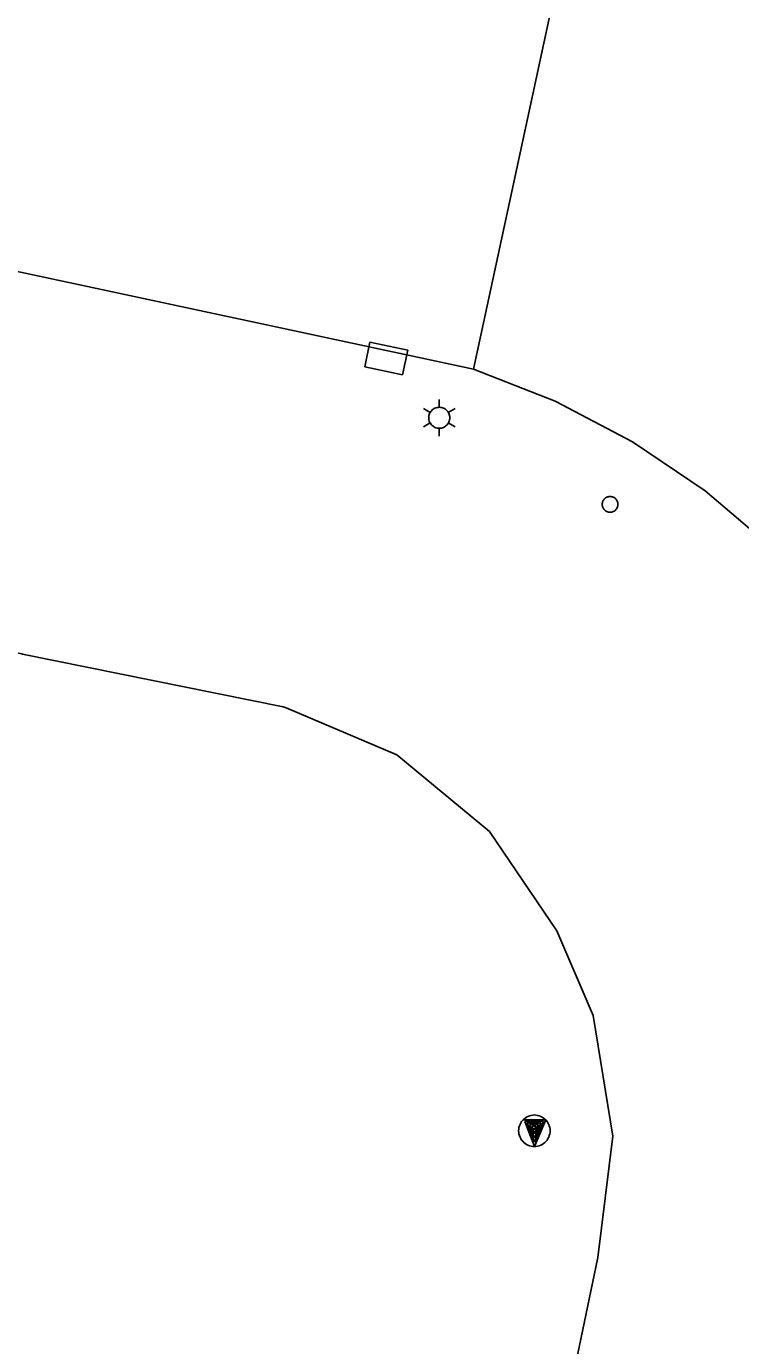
# Model space of a CAD drawing. Extents: x 81065 to 81486, y 452384 to 452681.
# Drawn here: x 81276.27 to 81284.58, y 452605.54 to 452620.89 of the extents above; entities that cross this region are included whole.
import ezdxf

# ---------------------------------------------------------------- set-up
doc = ezdxf.new("R2010")
doc.units = 0
for name, color, linetype in [('B-BH-IE-MEUBILAIR-WEGMEUBILAIR-VERKEERSBORD-S', 7, 'Continuous'), ('B-BH-IE-MEUBILAIR_WEGMEUBILAIR_LICHTMAST-S', 7, 'Continuous'), ('B-BH-IE-MEUBILAIR_WEGMEUBILAIR_PAAL-S', 7, 'Continuous'), ('B-BH-VH-KANTOPSLUITING-GV', 7, 'Continuous'), ('B-SRI-KOLK_COMBINATIE-S', 7, 'Continuous')]:
    doc.layers.add(name, color=color, linetype=linetype)

msp = doc.modelspace()

# ---------------------------------------------------------------- linework, layer by layer
at = {"layer": 'B-BH-IE-MEUBILAIR-WEGMEUBILAIR-VERKEERSBORD-S'}
for p, q in [((81282.045, 452608.166), (81282.31, 452608.166)), ((81282.178, 452607.857), (81282.067, 452608.148)), ((81282.067, 452608.148), (81282.283, 452608.148)), ((81282.31, 452608.166), (81282.178, 452607.857)), ((81282.283, 452608.148), (81282.179, 452607.906)), ((81282.094, 452608.13), (81282.255, 452608.13)), ((81282.179, 452607.906), (81282.094, 452608.13)), ((81282.18, 452607.955), (81282.12, 452608.111)), ((81282.12, 452608.111), (81282.227, 452608.111)), ((81282.181, 452608.004), (81282.147, 452608.093)), ((81282.147, 452608.093), (81282.199, 452608.093)), ((81282.182, 452608.052), (81282.173, 452608.075)), ((81282.255, 452608.13), (81282.18, 452607.955)), ((81282.227, 452608.111), (81282.181, 452608.004)), ((81282.199, 452608.093), (81282.182, 452608.052))]:
    msp.add_line(p, q, dxfattribs=at)
msp.add_lwpolyline([(81281.995, 452608.04), (81281.996, 452608.021), (81281.999, 452608.002), (81282.004, 452607.983), (81282.011, 452607.965), (81282.019, 452607.948), (81282.03, 452607.932), (81282.042, 452607.917), (81282.055, 452607.904), (81282.07, 452607.892), (81282.086, 452607.881), (81282.103, 452607.873), (81282.121, 452607.866), (81282.14, 452607.861), (81282.159, 452607.858), (81282.178, 452607.857), (81282.197, 452607.858), (81282.216, 452607.861), (81282.235, 452607.866), (81282.252, 452607.873), (81282.269, 452607.881), (81282.286, 452607.892), (81282.3, 452607.904), (81282.314, 452607.917), (81282.326, 452607.932), (81282.336, 452607.948), (81282.345, 452607.965), (81282.352, 452607.983), (81282.357, 452608.002), (81282.36, 452608.021), (81282.361, 452608.04), (81282.36, 452608.059), (81282.357, 452608.078), (81282.352, 452608.097), (81282.345, 452608.114), (81282.336, 452608.131), (81282.326, 452608.148), (81282.314, 452608.162), (81282.3, 452608.176), (81282.286, 452608.188), (81282.269, 452608.198), (81282.252, 452608.207), (81282.235, 452608.214), (81282.216, 452608.219), (81282.197, 452608.222), (81282.178, 452608.223), (81282.159, 452608.222), (81282.14, 452608.219), (81282.121, 452608.214), (81282.103, 452608.207), (81282.086, 452608.198), (81282.07, 452608.188), (81282.055, 452608.176), (81282.042, 452608.162), (81282.03, 452608.148), (81282.019, 452608.131), (81282.011, 452608.114), (81282.004, 452608.097), (81281.999, 452608.078), (81281.996, 452608.059), (81281.995, 452608.04)], dxfattribs=at)
at = {"layer": 'B-BH-IE-MEUBILAIR_WEGMEUBILAIR_LICHTMAST-S'}
for p, q in [((81280.966, 452616.394), (81280.887, 452616.44)), ((81281.072, 452616.455), (81281.072, 452616.547)), ((81281.177, 452616.394), (81281.257, 452616.44)), ((81280.966, 452616.272), (81280.887, 452616.226)), ((81281.177, 452616.272), (81281.257, 452616.226)), ((81281.072, 452616.211), (81281.072, 452616.119))]:
    msp.add_line(p, q, dxfattribs=at)
msp.add_lwpolyline([(81280.95, 452616.333), (81280.951, 452616.32), (81280.952, 452616.307), (81280.956, 452616.295), (81280.96, 452616.283), (81280.966, 452616.272), (81280.973, 452616.261), (81280.981, 452616.251), (81280.99, 452616.242), (81281, 452616.234), (81281.011, 452616.227), (81281.022, 452616.221), (81281.034, 452616.217), (81281.047, 452616.213), (81281.059, 452616.212), (81281.072, 452616.211), (81281.085, 452616.212), (81281.097, 452616.213), (81281.11, 452616.217), (81281.122, 452616.221), (81281.133, 452616.227), (81281.144, 452616.234), (81281.154, 452616.242), (81281.163, 452616.251), (81281.171, 452616.261), (81281.178, 452616.272), (81281.183, 452616.283), (81281.188, 452616.295), (81281.191, 452616.307), (81281.193, 452616.32), (81281.194, 452616.333), (81281.193, 452616.346), (81281.191, 452616.358), (81281.188, 452616.371), (81281.183, 452616.383), (81281.178, 452616.394), (81281.171, 452616.405), (81281.163, 452616.415), (81281.154, 452616.424), (81281.144, 452616.432), (81281.133, 452616.439), (81281.122, 452616.444), (81281.11, 452616.449), (81281.097, 452616.452), (81281.085, 452616.454), (81281.072, 452616.455), (81281.059, 452616.454), (81281.046, 452616.452), (81281.034, 452616.449), (81281.022, 452616.444), (81281.011, 452616.439), (81281, 452616.432), (81280.99, 452616.424), (81280.981, 452616.415), (81280.973, 452616.405), (81280.966, 452616.394), (81280.96, 452616.383), (81280.956, 452616.371), (81280.952, 452616.358), (81280.951, 452616.346), (81280.95, 452616.333)], dxfattribs=at)
at = {"layer": 'B-BH-IE-MEUBILAIR_WEGMEUBILAIR_PAAL-S'}
msp.add_lwpolyline([(81282.967, 452615.326), (81282.968, 452615.316), (81282.969, 452615.307), (81282.972, 452615.297), (81282.975, 452615.288), (81282.979, 452615.28), (81282.985, 452615.272), (81282.991, 452615.264), (81282.997, 452615.258), (81283.005, 452615.252), (81283.013, 452615.246), (81283.022, 452615.242), (81283.03, 452615.239), (81283.04, 452615.236), (81283.049, 452615.235), (81283.059, 452615.234), (81283.068, 452615.235), (81283.078, 452615.236), (81283.087, 452615.239), (81283.096, 452615.242), (81283.105, 452615.246), (81283.113, 452615.252), (81283.12, 452615.258), (81283.127, 452615.264), (81283.133, 452615.272), (81283.138, 452615.28), (81283.142, 452615.288), (81283.146, 452615.297), (81283.148, 452615.307), (81283.15, 452615.316), (81283.15, 452615.326), (81283.15, 452615.335), (81283.148, 452615.345), (81283.146, 452615.354), (81283.142, 452615.363), (81283.138, 452615.371), (81283.133, 452615.379), (81283.127, 452615.387), (81283.12, 452615.394), (81283.113, 452615.4), (81283.105, 452615.405), (81283.096, 452615.409), (81283.087, 452615.413), (81283.078, 452615.415), (81283.068, 452615.417), (81283.059, 452615.417), (81283.049, 452615.417), (81283.04, 452615.415), (81283.03, 452615.413), (81283.022, 452615.409), (81283.013, 452615.405), (81283.005, 452615.4), (81282.997, 452615.394), (81282.991, 452615.387), (81282.985, 452615.379), (81282.979, 452615.371), (81282.975, 452615.363), (81282.972, 452615.354), (81282.969, 452615.345), (81282.968, 452615.335), (81282.967, 452615.326)], dxfattribs=at)
at = {"layer": 'B-BH-VH-KANTOPSLUITING-GV'}
msp.add_line((81282.547, 452621.897), (81281.47, 452616.9), dxfattribs=at)
for points in [[(81287.31, 452605.078), (81287.776, 452607.403), (81287.832, 452608.495), (81287.731, 452609.509), (81287.52, 452610.505), (81287.201, 452611.472), (81286.778, 452612.399), (81286.255, 452613.273), (81285.641, 452614.085), (81284.941, 452614.825), (81284.164, 452615.484), (81283.319, 452616.054), (81282.418, 452616.527), (81281.47, 452616.9), (81266.223, 452620.161), (81261.906, 452621.023), (81261.954, 452621.295)], [(81283.089, 452607.976), (81282.863, 452609.38), (81282.441, 452610.365), (81281.656, 452611.522), (81280.577, 452612.411), (81279.293, 452612.959), (81279.255, 452612.969), (81276.227, 452613.585), (81276.216, 452613.588), (81272.849, 452614.237)], [(81267.731, 452533.684), (81282.916, 452606.564), (81283.089, 452607.976)]]:
    msp.add_lwpolyline(points, dxfattribs=at)
at = {"layer": 'B-SRI-KOLK_COMBINATIE-S'}
for p, q in [((81280.266, 452617.213), (81280.206, 452616.924)), ((81280.705, 452617.121), (81280.266, 452617.213)), ((81280.644, 452616.832), (81280.705, 452617.121)), ((81280.206, 452616.924), (81280.644, 452616.832))]:
    msp.add_line(p, q, dxfattribs=at)

doc.saveas('drawing.dxf')
